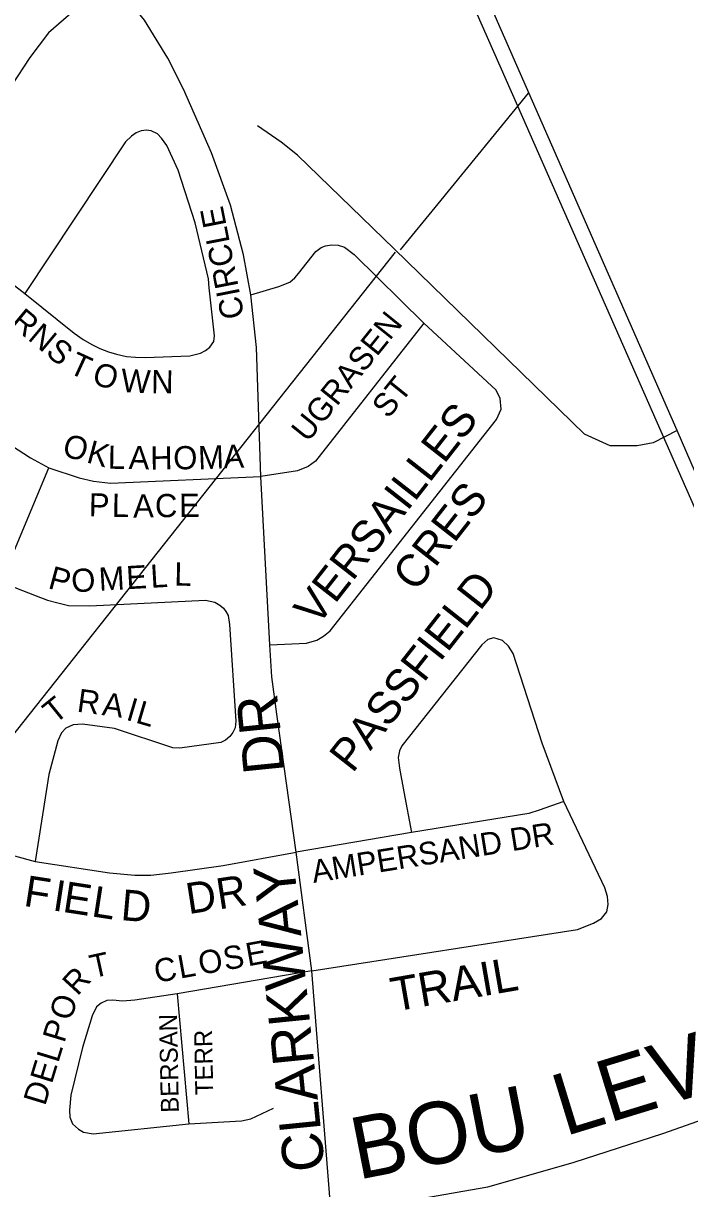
# Model space of a CAD drawing. Extents: x 586326 to 623965, y 4819854 to 4857850.
# Drawn here: x 607342 to 607770, y 4848747 to 4849500 of the extents above; entities that cross this region are included whole.
import ezdxf

# ---------------------------------------------------------------- set-up
doc = ezdxf.new("R2010")
doc.units = 0
for name, color, linetype in [('Lots_Concessions', 7, 'Continuous'), ('Major Rds and Hwys', 7, 'Continuous'), ('Major Rds Lbls', 7, 'Continuous'), ('Minor Rd Lbls', 7, 'Continuous'), ('Minor Rds', 7, 'Continuous'), ('Municipal Bdry', 7, 'Continuous')]:
    doc.layers.add(name, color=color, linetype=linetype)

msp = doc.modelspace()

# ---------------------------------------------------------------- linework, layer by layer
at = {"layer": 'Lots_Concessions'}
for p, q in [((607609.91, 4849383.8), (607668.35, 4849455.24)), ((607585.55, 4849354.02), (607609.91, 4849383.8)), ((607193, 4848861.04), (607582.5, 4849352.42))]:
    msp.add_line(p, q, dxfattribs=at)
at = {"layer": 'Major Rds and Hwys'}
for points in [[(607764.68, 4849237.25), (607579.73, 4849657.95)], [(607488.82, 4849324.91), (607484.13, 4849350.68), (607475.56, 4849382.92), (607463.44, 4849416.73), (607454.65, 4849436.38), (607445.19, 4849457.76), (607435.2, 4849477.94), (607420.01, 4849502.38), (607407.25, 4849518.24), (607398.26, 4849529.32)], [(607495.24, 4849207.46), (607492.47, 4849290.86), (607488.82, 4849324.91)], [(607929.7, 4848856.1), (607886.7, 4848955.41), (607764.68, 4849237.25)], [(607501.14, 4849098.48), (607495.24, 4849207.46)], [(607518.09, 4848964.46), (607505.62, 4849053.82), (607502.47, 4849077.91), (607501.14, 4849098.48)], [(607528.29, 4848887.71), (607518.09, 4848964.46)], [(607540.66, 4848733.5), (607528.29, 4848887.71)], [(607540.66, 4848733.5), (607580.52, 4848737.35), (607630.82, 4848746.2), (607642.18, 4848748.2), (607670.11, 4848756.16), (607698.05, 4848764.12), (607755.37, 4848782.56), (607781.64, 4848791.95), (607831.88, 4848812.13), (607929.7, 4848856.1)]]:
    msp.add_lwpolyline(points, dxfattribs=at)
at = {"layer": 'Minor Rds'}
for points in [[(607398.26, 4849529.32), (607357.91, 4849494.28), (607345.89, 4849478.34), (607333.89, 4849460.28)], [(607764.68, 4849237.25), (607749.07, 4849229.27), (607738.67, 4849227.19), (607721.32, 4849227.19), (607704.67, 4849234.82), (607581.59, 4849354.51), (607519.09, 4849415.09), (607508.47, 4849423.57), (607493.03, 4849434.08)], [(607461.8, 4849329.33), (607461.37, 4849335.22), (607452.9, 4849371.53), (607441.91, 4849405.5), (607434.49, 4849421.5), (607431.13, 4849426.13), (607428.52, 4849429), (607424.37, 4849430.94), (607421.27, 4849431.36), (607417.81, 4849430.86), (607414.58, 4849429.61), (607411.59, 4849427.45), (607407.74, 4849423.72), (607342.68, 4849325.81)], [(607279.25, 4849374.57), (607342.68, 4849325.81)], [(607488.82, 4849324.91), (607506.88, 4849330.19), (607514.02, 4849333.12), (607517.28, 4849335.77), (607519.59, 4849338.58), (607530.83, 4849352.97), (607534.36, 4849355.52), (607537.14, 4849356.66), (607541.06, 4849357.14), (607545.39, 4849357.08), (607549.46, 4849355.79), (607555.57, 4849350.89), (607600.81, 4849306.47)], [(607342.68, 4849325.81), (607374.5, 4849300.05), (607380.28, 4849295.98), (607385.91, 4849292.73), (607391.16, 4849290.14), (607396.74, 4849288.08), (607401.82, 4849286.52), (607408.32, 4849285.07), (607414.31, 4849284.56), (607420.36, 4849284.36), (607449.34, 4849285.43), (607456.17, 4849287.06), (607459.6, 4849288.88), (607462.25, 4849291.06), (607464.78, 4849294.76), (607465.41, 4849298.28), (607461.8, 4849329.33)], [(607230.98, 4849311.01), (607334.02, 4849227.44), (607346.28, 4849219.54), (607358.22, 4849213.01)], [(607600.81, 4849306.47), (607530.66, 4849217.4), (607525.92, 4849213.84), (607519.04, 4849211.11), (607495.24, 4849207.46)], [(607501.14, 4849098.48), (607524.85, 4849099.68), (607531.43, 4849101.55), (607535.9, 4849104.12), (607540.22, 4849107.57), (607647.82, 4849244.34), (607650.74, 4849250.86), (607650.04, 4849257.74), (607647.5, 4849263.33), (607600.81, 4849306.47)], [(607327.23, 4849139.06), (607358.22, 4849213.01)], [(607358.22, 4849213.01), (607377.82, 4849206.63), (607387.02, 4849204.47), (607398.01, 4849203.15), (607495.24, 4849207.46)], [(607327.23, 4849139.06), (607349.95, 4849130.22), (607357.27, 4849127.46), (607363.9, 4849125.65), (607370.77, 4849123.98), (607384.69, 4849123.78), (607459.59, 4849127.36), (607465.45, 4849126.12), (607468.66, 4849124.18), (607471.09, 4849122.29), (607472.68, 4849120.06), (607474.05, 4849117.52), (607475.02, 4849111.81), (607479.21, 4849049.18), (607478.59, 4849044.9), (607477.1, 4849041.98), (607475.28, 4849039.21), (607472.44, 4849036.89), (607469.43, 4849035.5), (607442.88, 4849031.73), (607438.33, 4849032), (607400.58, 4849044.47), (607379.94, 4849047.28), (607373.85, 4849046.8), (607369.2, 4849044.59), (607366.31, 4849041.63), (607363.89, 4849036.49), (607358.08, 4849014.82), (607349.26, 4848958.51)], [(607691.22, 4848997.32), (607677.26, 4849035.07), (607658.6, 4849093.04), (607655.47, 4849097.75), (607651.67, 4849101.35), (607646.01, 4849103.09), (607642.11, 4849101.91), (607638.33, 4849098.52), (607586.41, 4849033.32), (607584.91, 4849029.94), (607584.1, 4849025.72), (607584.96, 4849018.87), (607587.86, 4849003.46), (607592.81, 4848977.26)], [(607528.29, 4848887.71), (607700.2, 4848914.48), (607710.39, 4848918.57), (607715.58, 4848921.67), (607719.07, 4848925.94), (607720.04, 4848930.71), (607719.5, 4848935.85), (607717.81, 4848941.4), (607691.22, 4848997.32)], [(607691.22, 4848997.32), (607675.38, 4848991.63), (607668.62, 4848989.43), (607592.81, 4848977.26)], [(607264.5, 4848987.62), (607295.75, 4848976.06), (607322.39, 4848965.71), (607349.26, 4848958.51)], [(607592.81, 4848977.26), (607518.09, 4848964.46)], [(607349.26, 4848958.51), (607397.29, 4848951.08), (607413.76, 4848949.63), (607424.04, 4848949.67), (607437.3, 4848951.1), (607470.84, 4848955.99), (607518.09, 4848964.46)], [(607528.29, 4848887.71), (607441.16, 4848872.92)], [(607441.16, 4848872.92), (607413.76, 4848868.71), (607405.82, 4848868.26), (607399.45, 4848868.87), (607395.76, 4848868.52), (607391.9, 4848866.98), (607389.01, 4848864.5), (607386.11, 4848858.6), (607379.99, 4848838.13)], [(607441.16, 4848872.92), (607448.77, 4848788.86)], [(607379.99, 4848838.13), (607372.42, 4848807.3), (607371.58, 4848797.71), (607371.7, 4848793.25), (607373.36, 4848788.82), (607377.27, 4848785.39), (607380.62, 4848783.53), (607386.84, 4848782.37), (607448.77, 4848788.86)], [(607448.77, 4848788.86), (607482.79, 4848790.85), (607488.83, 4848792.02), (607503.59, 4848799)]]:
    msp.add_lwpolyline(points, dxfattribs=at)
at = {"layer": 'Municipal Bdry'}
for p, q in [((607661.54, 4849446.92), (607575.25, 4849642.89)), ((607799.73, 4849133.05), (607661.54, 4849446.92))]:
    msp.add_line(p, q, dxfattribs=at)

# ---------------------------------------------------------------- texts
at = {"layer": 'Major Rds Lbls'}
for s, height, rotation, p in [('CLARKWAY      DR', 26.571, 95.7616, (607536.79, 4848759.15)), ('LEV', 40.002, 17.07757, (607691.95, 4848780.68)), ('BOU', 40.002, 11.07422, (607558.12, 4848752.63))]:
    msp.add_text(s, height=height, rotation=rotation, dxfattribs=at).set_placement(p)
at = {"layer": 'Minor Rd Lbls'}
for s, height, rotation, p in [('CIRCLE', 15, 101.08607, (607484.71, 4849310.74)), ('R', 15, 320.20325, (607332.54, 4849305.77)), ('UGRASEN', 15, 51.16674, (607525.56, 4849228.92)), ('N', 15, 320.20325, (607343.98, 4849296.24)), ('S', 15, 320.20325, (607355.41, 4849286.71)), ('T', 15, 335.43105, (607370.16, 4849274.79)), ('O', 15, 342.88582, (607385.39, 4849267.58)), ('W', 15, 356.87535, (607404.56, 4849262.15)), ('N', 15, 359.00381, (607424.23, 4849261.3)), ('ST', 15, 51.19357, (607577.71, 4849244.21)), ('VERSAILLES', 20.876, 52.00002, (607531.72, 4849109.89)), ('O', 15, 344.82289, (607366.14, 4849220.94)), ('K', 15, 344.82289, (607381.88, 4849216.67)), ('L', 15, 358.86992, (607396.19, 4849212.46)), ('A', 15, 358.86992, (607409.65, 4849212.19)), ('H', 15, 0.65983, (607423.82, 4849211.81)), ('O', 15, 0.65983, (607438.71, 4849211.98)), ('M', 15, 2.40132, (607455.01, 4849211.98)), ('A', 15, 2.40132, (607471.29, 4849212.66)), ('CRES', 20.876, 52.00002, (607595.53, 4849132.04)), ('P', 15, 358.86992, (607383.92, 4849181.64)), ('L', 15, 358.86992, (607398.8, 4849181.35)), ('A', 15, 0.65983, (607412.72, 4849180.85)), ('C', 15, 0.65983, (607426.9, 4849181.02)), ('E', 15, 0.65983, (607442.49, 4849181.19)), ('P', 15, 344.7525, (607357.03, 4849135.3)), ('O', 15, 3.30651, (607373.08, 4849132.43)), ('M', 15, 3.30651, (607390.85, 4849133.46)), ('E', 15, 3.30651, (607408.62, 4849134.48)), ('L', 15, 3.30651, (607424.27, 4849135.39)), ('L', 15, 358.86992, (607439.2, 4849136.88)), ('PASSFIELD', 20.876, 51.8282, (607554.6, 4849015.04)), ('T', 15, 38.97535, (607362.03, 4849046.89)), ('R', 15, 352.25646, (607375.87, 4849055.41)), ('A', 15, 352.25646, (607392.1, 4849053.2)), ('I', 15, 343.60555, (607407.46, 4849050.27)), ('L', 15, 343.60555, (607413.66, 4849048.45)), ('AMPERSAND DR', 14.7018, 9.09261, (607529.36, 4848944.57)), ('F', 20, 351.25259, (607341.27, 4848929.86)), ('I', 20, 351.25259, (607359.95, 4848926.98)), ('E', 20, 351.25259, (607366.48, 4848925.98)), ('D', 20, 8.80346, (607448.52, 4848924.39)), ('R', 20, 8.80346, (607468.13, 4848927.43)), ('L', 20, 351.25259, (607385.16, 4848923.1)), ('D', 20, 354.96942, (607404.25, 4848920.66)), ('E', 15, 10.25092, (607486.95, 4848890.65)), ('T', 15, 12.41841, (607386.49, 4848882.94)), ('L', 15, 10.25092, (607443.02, 4848882.71)), ('O', 15, 10.25092, (607456.27, 4848885.11)), ('S', 15, 10.25092, (607472.31, 4848888.01)), ('C', 15, 10.25092, (607427.68, 4848879.93)), ('TRAIL', 21.844, 9.84779, (607581.41, 4848861.35)), ('R', 15, 47.51541, (607376.63, 4848871.08)), ('O', 15, 73.03753, (607372.49, 4848854.9)), ('P', 15, 73.03753, (607368.15, 4848840.66)), ('BERSAN', 11.609, 91.15114, (607442.29, 4848796.13)), ('TERR', 11.609, 91.15114, (607464.54, 4848807.53)), ('L', 15, 73.03753, (607364.22, 4848827.78)), ('E', 15, 73.03753, (607360.08, 4848814.23)), ('D', 15, 73.03753, (607355.74, 4848799.99))]:
    msp.add_text(s, height=height, rotation=rotation, dxfattribs=at).set_placement(p)

doc.saveas('drawing.dxf')
